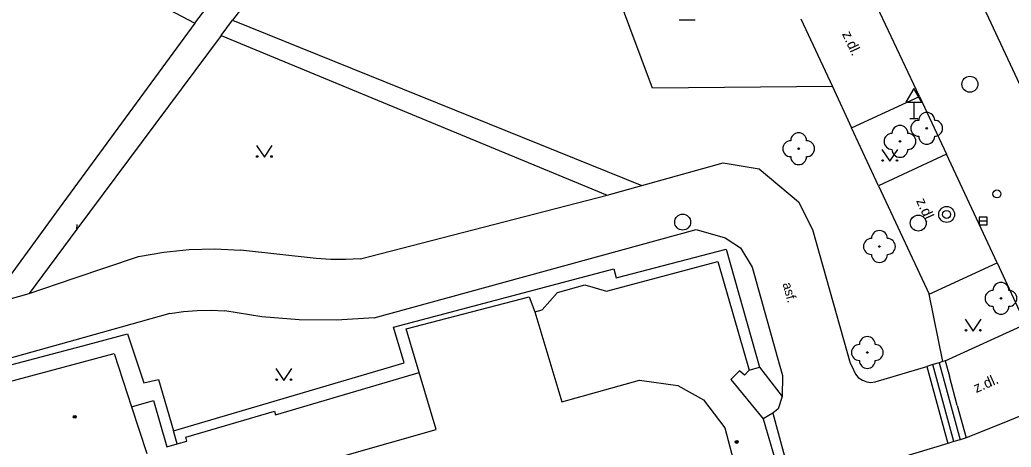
# Model space of a CAD drawing. Extents: x -595546 to -593986, y -1160845 to -1159202.
# Drawn here: x -595349 to -595286.7, y -1160660.7 to -1160633.9 of the extents above; entities that cross this region are included whole.
import ezdxf

# ---------------------------------------------------------------- set-up
doc = ezdxf.new("R2010")
doc.units = 0
for name, color, linetype in [('DOP - rozhrani ploch obecne', 7, 'Continuous'), ('Level 22', 7, 'Continuous'), ('Level 26', 7, 'Continuous'), ('Level 27', 7, 'Continuous'), ('Level 28', 7, 'Continuous'), ('Level 34', 7, 'Continuous'), ('Level 36', 7, 'Continuous'), ('Level 39', 7, 'Continuous'), ('Specificka linie pasportu komunikaci', 7, 'Continuous'), ('TM - budovy zdene_ betonove - VP', 7, 'Continuous'), ('TM - chodniky - VP', 7, 'Continuous'), ('TM - komunikace - VP', 7, 'Continuous'), ('TM - popis povrchu', 7, 'Continuous'), ('TM - rozhrani mezi zpev. plochami mezi sebou - VP', 7, 'Continuous'), ('TM - rozhrani ploch obecne - VP', 7, 'Continuous'), ('TM - schody - VP', 7, 'Continuous')]:
    doc.layers.add(name, color=color, linetype=linetype)

msp = doc.modelspace()

# ---------------------------------------------------------------- linework, layer by layer
at = {"layer": 'DOP - rozhrani ploch obecne'}
for points in [[(-595290.87, -1160655.28), (-595290.61, -1160656.25)], [(-595292.02, -1160655.63), (-595290.71, -1160660.47)], [(-595290.11, -1160658.09), (-595290.61, -1160656.25)], [(-595290.11, -1160658.09), (-595289.56, -1160660.12)]]:
    msp.add_lwpolyline(points, dxfattribs=at)
at = {"layer": 'Level 22'}
for centre in [(-595292.03, -1160640.68), (-595293.71, -1160641.5), (-595300.07, -1160641.96), (-595295, -1160648.1), (-595287.37, -1160651.36), (-595295.76, -1160654.76)]:
    msp.add_circle(centre, 0.05, dxfattribs=at)
for centre, start, end in [((-595292.03, -1160640.18), 0, 180), ((-595292.53, -1160640.68), 90, 270), ((-595291.53, -1160640.68), 270, 90), ((-595300.07, -1160641.46), 0, 180), ((-595294.21, -1160641.5), 90, 270), ((-595293.71, -1160641), 0, 180), ((-595293.21, -1160641.5), 270, 90), ((-595300.57, -1160641.96), 90, 270), ((-595299.57, -1160641.96), 270, 90), ((-595292.03, -1160641.18), 180, 0), ((-595293.71, -1160642), 180, 0), ((-595300.07, -1160642.46), 180, 0), ((-595295, -1160647.6), 0, 180), ((-595295.5, -1160648.1), 90, 270), ((-595294.5, -1160648.1), 270, 90), ((-595295, -1160648.6), 180, 0), ((-595287.37, -1160650.86), 0, 180), ((-595287.87, -1160651.36), 90, 270), ((-595286.87, -1160651.36), 270, 90), ((-595287.37, -1160651.86), 180, 0), ((-595295.76, -1160654.26), 0, 180), ((-595296.26, -1160654.76), 90, 270), ((-595295.26, -1160654.76), 270, 90), ((-595295.76, -1160655.26), 180, 0)]:
    msp.add_arc(centre, 0.5, start, end, dxfattribs=at)
at = {"layer": 'Level 26'}
msp.add_circle((-595287.62, -1160644.8), 0.25, dxfattribs=at)
at = {"layer": 'Level 27'}
msp.add_line((-595288.74, -1160646.5), (-595288.24, -1160646.5), dxfattribs=at)
msp.add_lwpolyline([(-595288.74, -1160646.75), (-595288.24, -1160646.75), (-595288.24, -1160646.25), (-595288.74, -1160646.25)], close=True, dxfattribs=at)
for centre in [(-595289.32, -1160637.91), (-595290.78, -1160646.09), (-595307.35, -1160646.57), (-595292.56, -1160646.63)]:
    msp.add_circle(centre, 0.5, dxfattribs=at)
at = {"layer": 'Level 28'}
msp.add_circle((-595290.78, -1160646.09), 0.25, dxfattribs=at)
at = {"layer": 'Level 34'}
for p, q in [((-595292.84, -1160639.042), (-595292.84, -1160640.06)), ((-595293.09, -1160640.06), (-595292.59, -1160640.06))]:
    msp.add_line(p, q, dxfattribs=at)
msp.add_lwpolyline([(-595293.34, -1160639.042), (-595292.34, -1160639.042), (-595292.84, -1160638.176)], close=True, dxfattribs=at)
at = {"layer": 'Level 36'}
msp.add_line((-595307.56, -1160633.865), (-595306.56, -1160633.865), dxfattribs=at)
for points in [[(-595334.11, -1160641.75), (-595333.61, -1160642.5), (-595333.11, -1160641.75)], [(-595294.85, -1160642), (-595294.35, -1160642.75), (-595293.85, -1160642)], [(-595289.61, -1160652.66), (-595289.11, -1160653.41), (-595288.61, -1160652.66)], [(-595332.89, -1160655.76), (-595332.39, -1160656.51), (-595331.89, -1160655.76)]]:
    msp.add_lwpolyline(points, dxfattribs=at)
for centre in [(-595334.06, -1160642.45), (-595333.161, -1160642.45), (-595294.8, -1160642.7), (-595293.901, -1160642.7), (-595289.56, -1160653.36), (-595288.661, -1160653.36), (-595332.84, -1160656.46), (-595331.941, -1160656.46)]:
    msp.add_circle(centre, 0.05, dxfattribs=at)
at = {"layer": 'Level 39'}
for centre, radius in [((-595345.51, -1160658.8), 0.09), ((-595345.51, -1160658.8), 0.0398), ((-595303.96, -1160660.38), 0.09), ((-595303.96, -1160660.38), 0.0398)]:
    msp.add_circle(centre, radius, dxfattribs=at)
at = {"layer": 'Specificka linie pasportu komunikaci'}
for points in [[(-595337.98, -1160634.07), (-595337.23, -1160633.1)], [(-595336.32, -1160634.84), (-595335.61, -1160633.89)], [(-595295.06, -1160644.29), (-595296.75, -1160640.64)], [(-595345.37, -1160647.01), (-595345.35, -1160646.73)], [(-595291.02, -1160655.33), (-595291.88, -1160651.1)], [(-595303.17, -1160655.87), (-595302.52, -1160655.68)], [(-595339.08, -1160660.499), (-595339.32, -1160659.68)]]:
    msp.add_lwpolyline(points, dxfattribs=at)
at = {"layer": 'TM - budovy zdene_ betonove - VP'}
for points in [[(-595312.13, -1160650.9), (-595305.15, -1160649.05)], [(-595305.15, -1160649.05), (-595303.17, -1160655.87)], [(-595316.16, -1160652.07), (-595315.21, -1160651)], [(-595315.21, -1160651), (-595313.5, -1160650.51)], [(-595313.5, -1160650.51), (-595312.13, -1160650.9)], [(-595324.7, -1160653.27), (-595316.99, -1160651.26), (-595316.64, -1160652.21)], [(-595316.64, -1160652.21), (-595316.16, -1160652.07)], [(-595316.64, -1160652.21), (-595314.94, -1160657.85)], [(-595323.89, -1160656.01), (-595324.7, -1160653.27)], [(-595350.31, -1160656.76), (-595343.04, -1160654.82)], [(-595343.04, -1160654.82), (-595341.94, -1160658.17)], [(-595303.79, -1160655.91), (-595304.32, -1160656.45)], [(-595303.46, -1160656.19), (-595303.79, -1160655.91)], [(-595303.17, -1160655.87), (-595303.46, -1160656.19)], [(-595332.91, -1160658.68), (-595323.89, -1160656.01)], [(-595322.83, -1160659.6), (-595323.89, -1160656.01)], [(-595314.94, -1160657.85), (-595310.05, -1160656.49)], [(-595310.05, -1160656.49), (-595307.65, -1160656.84)], [(-595304.32, -1160656.45), (-595302.29, -1160658.92)], [(-595307.65, -1160656.84), (-595306.05, -1160657.74)], [(-595341.94, -1160658.17), (-595340.57, -1160657.78)], [(-595340.57, -1160657.78), (-595339.73, -1160660.69)], [(-595306.05, -1160657.74), (-595304.7, -1160659.5)], [(-595341.94, -1160658.17), (-595340.98, -1160661.1)], [(-595338.54, -1160660.08), (-595332.98, -1160658.44)], [(-595332.98, -1160658.44), (-595332.91, -1160658.68)], [(-595302.29, -1160658.92), (-595301.44, -1160661.85)], [(-595354.09, -1160668.49), (-595322.83, -1160659.6)], [(-595304.7, -1160659.5), (-595304.17, -1160661.49)], [(-595339.08, -1160660.5), (-595338.47, -1160660.32)], [(-595338.47, -1160660.32), (-595338.54, -1160660.08)], [(-595339.73, -1160660.69), (-595339.08, -1160660.5)]]:
    msp.add_lwpolyline(points, dxfattribs=at)
at = {"layer": 'TM - chodniky - VP'}
for points in [[(-595347.33, -1160629.14), (-595337.98, -1160634.07)], [(-595331.86, -1160629), (-595335.61, -1160633.89)], [(-595337.98, -1160634.07), (-595346.48, -1160645.69)], [(-595335.61, -1160633.89), (-595309.91, -1160644.27)], [(-595336.32, -1160634.84), (-595345.37, -1160647.01)], [(-595336.32, -1160634.84), (-595312.08, -1160644.88)], [(-595309.91, -1160644.27), (-595304.8, -1160642.84), (-595302.55, -1160643.23), (-595300.07, -1160645.3), (-595299.2, -1160647.03), (-595296.83, -1160655.42), (-595296.74, -1160655.61)], [(-595327.57, -1160648.87), (-595312.08, -1160644.88)], [(-595346.48, -1160645.69), (-595350.93, -1160651.77)], [(-595345.37, -1160647.01), (-595348.38, -1160651.06)], [(-595326.72, -1160652.58), (-595306.5, -1160647.03), (-595304.68, -1160647.55)], [(-595304.68, -1160647.55), (-595303.72, -1160648.18), (-595302.98, -1160649.39), (-595301.25, -1160655.61)], [(-595341.5, -1160648.73), (-595339.91, -1160648.45)], [(-595339.91, -1160648.45), (-595338.32, -1160648.29)], [(-595338.32, -1160648.29), (-595336.71, -1160648.25), (-595335.11, -1160648.34)], [(-595330.36, -1160648.86), (-595335.11, -1160648.34)], [(-595345.54, -1160650.1), (-595341.5, -1160648.73)], [(-595327.57, -1160648.87), (-595328.5, -1160648.91), (-595329.43, -1160648.91), (-595330.36, -1160648.86)], [(-595348.38, -1160651.06), (-595345.54, -1160650.1)], [(-595339.54, -1160652.31), (-595338.68, -1160652.19), (-595337.82, -1160652.12), (-595336.95, -1160652.11), (-595336.08, -1160652.15)], [(-595326.72, -1160652.58), (-595329.07, -1160652.73), (-595331.42, -1160652.7), (-595333.76, -1160652.51), (-595336.08, -1160652.15)], [(-595339.54, -1160652.31), (-595344.99, -1160653.83)], [(-595290.87, -1160655.28), (-595285.82, -1160652.97)], [(-595344.99, -1160653.83), (-595351.08, -1160655.53)], [(-595291.02, -1160655.33), (-595291.25, -1160655.4), (-595291.64, -1160655.51), (-595292.02, -1160655.63)], [(-595290.87, -1160655.28), (-595291.02, -1160655.33)], [(-595301.25, -1160655.61), (-595301.08, -1160656.21), (-595301.11, -1160657.53)], [(-595296.74, -1160655.61), (-595296.5, -1160656.13)], [(-595295.27, -1160656.61), (-595292.02, -1160655.63)], [(-595296.5, -1160656.13), (-595296.33, -1160656.34), (-595296.07, -1160656.49), (-595295.8, -1160656.61), (-595295.54, -1160656.64), (-595295.27, -1160656.61)], [(-595301.11, -1160657.53), (-595301.36, -1160658.3)], [(-595283.61, -1160657.71), (-595287.4, -1160659.26)], [(-595301.36, -1160658.3), (-595301.7, -1160658.57)], [(-595301.7, -1160658.57), (-595302.29, -1160658.92)], [(-595287.4, -1160659.26), (-595289.56, -1160660.12)], [(-595289.56, -1160660.12), (-595289.94, -1160660.24), (-595290.32, -1160660.35), (-595290.71, -1160660.47)], [(-595290.71, -1160660.47), (-595293.82, -1160661.41)]]:
    msp.add_lwpolyline(points, dxfattribs=at)
at = {"layer": 'TM - komunikace - VP'}
for points in [[(-595285.26, -1160639.9), (-595296.16, -1160616.56)], [(-595299.93, -1160633.8), (-595297.95, -1160638.05)], [(-595297.95, -1160638.05), (-595296.75, -1160640.64)], [(-595296.75, -1160640.64), (-595292.49, -1160638.68)], [(-595292.49, -1160638.68), (-595290.79, -1160642.3)], [(-595290.79, -1160642.3), (-595295.06, -1160644.29)], [(-595295.06, -1160644.29), (-595291.88, -1160651.1)], [(-595291.88, -1160651.1), (-595287.61, -1160649.12)], [(-595287.61, -1160649.12), (-595285.82, -1160652.97)]]:
    msp.add_lwpolyline(points, dxfattribs=at)
at = {"layer": 'TM - rozhrani mezi zpev. plochami mezi sebou - VP'}
for points in [[(-595292.49, -1160638.68), (-595295.68, -1160631.87)], [(-595287.61, -1160649.12), (-595290.79, -1160642.3)], [(-595312.08, -1160644.88), (-595309.91, -1160644.27)]]:
    msp.add_lwpolyline(points, dxfattribs=at)
at = {"layer": 'TM - rozhrani ploch obecne - VP'}
for points in [[(-595297.95, -1160638.05), (-595309.24, -1160638.15), (-595312.87, -1160628.45)], [(-595311.52, -1160650.07), (-595304.61, -1160648.26)], [(-595304.61, -1160648.26), (-595302.52, -1160655.68)], [(-595325.5, -1160653.16), (-595311.67, -1160649.5)], [(-595311.67, -1160649.5), (-595311.52, -1160650.07)], [(-595350.93, -1160651.77), (-595348.38, -1160651.06)], [(-595324.84, -1160655.4), (-595325.5, -1160653.16)], [(-595344.68, -1160654.25), (-595342.19, -1160653.59)], [(-595342.19, -1160653.59), (-595341.18, -1160656.67)], [(-595350.96, -1160655.92), (-595344.68, -1160654.25)], [(-595339.32, -1160659.68), (-595324.84, -1160655.4)], [(-595302.52, -1160655.68), (-595301.11, -1160657.53)], [(-595341.18, -1160656.67), (-595340.25, -1160656.45)], [(-595340.25, -1160656.45), (-595339.32, -1160659.68)], [(-595301.7, -1160658.57), (-595300.82, -1160661.82)]]:
    msp.add_lwpolyline(points, dxfattribs=at)
at = {"layer": 'TM - schody - VP'}
for points in [[(-595290.32, -1160660.35), (-595291.64, -1160655.51)], [(-595291.25, -1160655.4), (-595289.94, -1160660.24)]]:
    msp.add_lwpolyline(points, dxfattribs=at)

# ---------------------------------------------------------------- texts
at = {"layer": 'TM - popis povrchu'}
for s, height, rotation, p in [('z.dl.', 0.65, 294.72731, (-595297.36, -1160634.74)), ('z.dl.', 0.65, 294.72731, (-595292.71, -1160645.23)), ('asf.', 0.6, 285.47492, (-595301.09, -1160650.44)), ('z.dl.', 0.65, 23.77522, (-595288.92, -1160657.31))]:
    msp.add_text(s, height=height, rotation=rotation, dxfattribs=at).set_placement(p)

doc.saveas('drawing.dxf')
